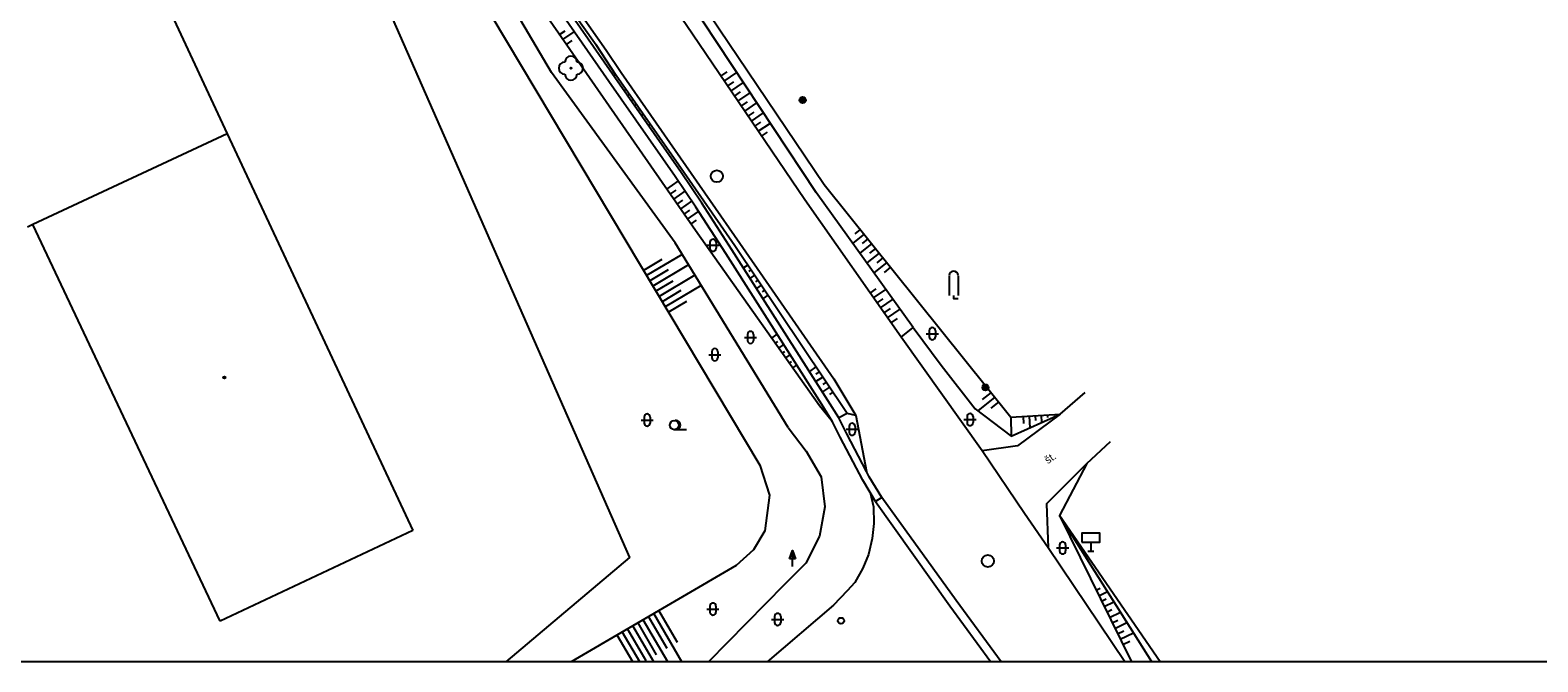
# Model space of a CAD drawing. Extents: x -596024 to -594475, y -1163820 to -1161957.
# Drawn here: x -595644.4 to -595520.1, y -1163820.2 to -1163768.1 of the extents above; entities that cross this region are included whole.
import ezdxf

# ---------------------------------------------------------------- set-up
doc = ezdxf.new("R2010")
doc.units = 0
for name, color, linetype in [('Level 10', 7, 'Continuous'), ('Level 11', 7, 'Continuous'), ('Level 14', 7, 'Continuous'), ('Level 15', 7, 'Continuous'), ('Level 22', 7, 'Continuous'), ('Level 25', 7, 'Continuous'), ('Level 27', 7, 'Continuous'), ('Level 28', 7, 'Continuous'), ('Level 34', 7, 'Continuous'), ('Level 36', 7, 'Continuous'), ('Level 39', 7, 'Continuous'), ('Level 40', 7, 'Continuous'), ('Level 5', 7, 'Continuous'), ('Level 7', 7, 'Continuous'), ('Vrstva 63', 7, 'Continuous')]:
    doc.layers.add(name, color=color, linetype=linetype)

msp = doc.modelspace()

# ---------------------------------------------------------------- linework, layer by layer
at = {"layer": 'Level 10'}
for p, q in [((-595554.17, -1163820.23), (-595560.5, -1163810.81)), ((-595578.18, -1163815.56), (-595583.65, -1163820.23))]:
    msp.add_line(p, q, dxfattribs=at)
for points in [[(-595612.3, -1163746.43), (-595608.29, -1163752.82), (-595604.18, -1163759.14), (-595599.98, -1163765.4), (-595596.94, -1163769.78), (-595595.68, -1163771.6)], [(-595572.61, -1163793.45), (-595580.56, -1163782.11), (-595590.34, -1163767.68), (-595599.74, -1163753.97)], [(-595595.68, -1163771.6), (-595585.92, -1163785.69), (-595578.15, -1163796.88), (-595576.35, -1163799.91)], [(-595565.92, -1163802.81), (-595572.61, -1163793.45)], [(-595576.35, -1163799.91), (-595575.48, -1163804.53)], [(-595560.5, -1163810.81), (-595562.43, -1163807.98), (-595565.92, -1163802.81)], [(-595575.17, -1163806.26), (-595574.9, -1163807.45), (-595574.86, -1163808.82), (-595575, -1163810.04), (-595575.29, -1163811.36), (-595575.76, -1163812.51), (-595576.43, -1163813.67), (-595577.05, -1163814.36), (-595578.18, -1163815.56)]]:
    msp.add_lwpolyline(points, dxfattribs=at)
at = {"layer": 'Level 11'}
for points in [[(-595577.76, -1163800.1), (-595578.65, -1163798.66), (-595586.56, -1163786.23), (-595589.04, -1163782.38), (-595590.75, -1163779.85), (-595596.22, -1163772.01), (-595605.83, -1163758.15)], [(-595578.28, -1163800.42), (-595579.15, -1163798.99), (-595587.06, -1163786.55), (-595589.54, -1163782.71), (-595591.25, -1163780.19), (-595596.72, -1163772.35), (-595606.33, -1163758.49)], [(-595559.51, -1163799.79), (-595557.45, -1163798.01)], [(-595575.17, -1163806.26), (-595575.77, -1163805.25), (-595577.64, -1163801.69), (-595578.28, -1163800.42)], [(-595575.48, -1163804.53), (-595577.1, -1163801.41), (-595577.76, -1163800.1)], [(-595559.51, -1163799.79), (-595563.03, -1163802.4), (-595565.92, -1163802.81)], [(-595557.31, -1163803.86), (-595555.36, -1163802.04)], [(-595557.31, -1163803.86), (-595560.63, -1163807.19), (-595560.5, -1163810.81)], [(-595557.31, -1163803.86), (-595559.57, -1163808.15)], [(-595574.21, -1163806.68), (-595575.25, -1163804.97), (-595575.48, -1163804.53)], [(-595574.73, -1163807), (-595575.17, -1163806.26)], [(-595574.21, -1163806.68), (-595574.73, -1163807)], [(-595564.36, -1163820.23), (-595568.07, -1163815.16), (-595574.21, -1163806.68)], [(-595574.73, -1163807), (-595568.6, -1163815.61), (-595565.23, -1163820.23)]]:
    msp.add_lwpolyline(points, dxfattribs=at)
at = {"layer": 'Level 14'}
for p, q in [((-595559.57, -1163808.15), (-595553.63, -1163820.23)), ((-595551.95, -1163820.23), (-595559.57, -1163808.15)), ((-595551.27, -1163820.23), (-595559.57, -1163808.15)), ((-595582.22, -1163813.86), (-595588.48, -1163820.23))]:
    msp.add_line(p, q, dxfattribs=at)
for points in [[(-595581.93, -1163800.9), (-595591.24, -1163785.67), (-595601.43, -1163771.62), (-595612.18, -1163753.34), (-595613.49, -1163751.11), (-595618.35, -1163742.56), (-595625.19, -1163730.6)], [(-595578.28, -1163800.42), (-595579.33, -1163799.1), (-595589.56, -1163784.65), (-595607.3, -1163759.08), (-595608.5, -1163757.06), (-595610.7, -1163753.34), (-595616.74, -1163743.13)], [(-595615.24, -1163742.49), (-595611.13, -1163749.37), (-595606.84, -1163756.15), (-595602.38, -1163762.8), (-595597.74, -1163769.34)], [(-595597.04, -1163754.06), (-595588.42, -1163766.82), (-595578.96, -1163780.85), (-595563.56, -1163800.04), (-595559.51, -1163799.79)], [(-595571.61, -1163792.64), (-595579.61, -1163781.51), (-595590.08, -1163765.66), (-595593.27, -1163761.65), (-595598.17, -1163754.88)], [(-595611.58, -1163760.28), (-595608.89, -1163762.74), (-595584.26, -1163803.99), (-595583.45, -1163806.47), (-595583.86, -1163809.41), (-595584.79, -1163810.99), (-595586.2, -1163812.27), (-595599.82, -1163820.23)], [(-595577.06, -1163799.73), (-595586.33, -1163785.9), (-595590.75, -1163779.54), (-595596.09, -1163771.86), (-595597.74, -1163769.34)], [(-595572.61, -1163793.45), (-595571.61, -1163792.64)], [(-595571.61, -1163792.64), (-595569.31, -1163795.74), (-595566.5, -1163799.36), (-595563.55, -1163801.61), (-595559.51, -1163799.79)], [(-595577.06, -1163799.73), (-595577.76, -1163800.1)], [(-595576.35, -1163799.91), (-595577.06, -1163799.73)], [(-595581.93, -1163800.9), (-595580.43, -1163802.84), (-595579.2, -1163804.96), (-595578.9, -1163807.43), (-595579.34, -1163809.87), (-595580.48, -1163812.08), (-595582.22, -1163813.86)]]:
    msp.add_lwpolyline(points, dxfattribs=at)
at = {"layer": 'Level 15'}
for p, q in [((-595591.84, -1163820.23), (-595593.87, -1163816.75)), ((-595590.68, -1163820.23), (-595593.01, -1163816.25)), ((-595594.74, -1163820.23), (-595596.03, -1163818.02)), ((-595594.16, -1163820.23), (-595595.6, -1163817.76)), ((-595593, -1163820.23), (-595594.74, -1163817.26))]:
    msp.add_line(p, q, dxfattribs=at)
for points in [[(-595600.78, -1163768.48), (-595600.31, -1163768.16)], [(-595600.49, -1163768.9), (-595599.56, -1163768.25)], [(-595600.21, -1163769.31), (-595599.74, -1163768.98)], [(-595587.48, -1163771.9), (-595586.95, -1163771.55)], [(-595587.2, -1163772.32), (-595586.15, -1163771.61)], [(-595595.3, -1163772.99), (-595595.38, -1163773.05)], [(-595586.92, -1163772.73), (-595586.4, -1163772.38)], [(-595586.64, -1163773.15), (-595585.6, -1163772.44)], [(-595586.36, -1163773.56), (-595585.84, -1163773.21)], [(-595586.07, -1163773.97), (-595585.05, -1163773.28)], [(-595595.02, -1163773.4), (-595595.18, -1163773.51)], [(-595594.73, -1163773.81), (-595594.81, -1163773.87)], [(-595594.45, -1163774.22), (-595594.6, -1163774.33)], [(-595585.79, -1163774.39), (-595585.28, -1163774.04)], [(-595585.51, -1163774.8), (-595584.5, -1163774.11)], [(-595594.16, -1163774.63), (-595594.24, -1163774.69)], [(-595593.88, -1163775.04), (-595594.03, -1163775.15)], [(-595593.59, -1163775.45), (-595593.67, -1163775.51)], [(-595585.23, -1163775.22), (-595584.73, -1163774.87)], [(-595584.95, -1163775.63), (-595583.95, -1163774.95)], [(-595584.67, -1163776.04), (-595584.17, -1163775.7)], [(-595584.39, -1163776.46), (-595583.39, -1163775.78)], [(-595593.31, -1163775.86), (-595593.46, -1163775.97)], [(-595584.11, -1163776.87), (-595583.62, -1163776.53)], [(-595591.93, -1163781.23), (-595590.98, -1163780.58)], [(-595591.65, -1163781.65), (-595591.17, -1163781.32)], [(-595591.36, -1163782.06), (-595590.42, -1163781.41)], [(-595591.07, -1163782.47), (-595590.61, -1163782.14)], [(-595590.79, -1163782.88), (-595589.86, -1163782.23)], [(-595590.51, -1163783.29), (-595590.04, -1163782.97)], [(-595590.22, -1163783.7), (-595589.31, -1163783.07)], [(-595589.94, -1163784.11), (-595589.49, -1163783.8)], [(-595575.67, -1163784.95), (-595576.6, -1163785.7)], [(-595575.98, -1163784.56), (-595576.44, -1163784.93)], [(-595575.04, -1163785.73), (-595576.02, -1163786.51)], [(-595575.36, -1163785.34), (-595575.83, -1163785.72)], [(-595590.66, -1163786.62), (-595593.59, -1163788.37)], [(-595574.42, -1163786.51), (-595575.43, -1163787.32)], [(-595574.73, -1163786.12), (-595575.23, -1163786.52)], [(-595574.11, -1163786.9), (-595574.62, -1163787.32)], [(-595592.34, -1163787.05), (-595593.84, -1163787.94)], [(-595591.82, -1163787.9), (-595593.33, -1163788.8)], [(-595590.14, -1163787.48), (-595593.07, -1163789.23)], [(-595585.26, -1163787.5), (-595585.6, -1163787.73)], [(-595584.98, -1163787.92), (-595585.16, -1163788.03)], [(-595573.79, -1163787.29), (-595574.85, -1163788.14)], [(-595573.48, -1163787.68), (-595574.02, -1163788.11)], [(-595591.42, -1163788.82), (-595592.82, -1163789.66)], [(-595589.61, -1163788.33), (-595592.56, -1163790.09)], [(-595589.09, -1163789.18), (-595592.05, -1163790.95)], [(-595584.7, -1163788.33), (-595585.06, -1163788.58)], [(-595584.42, -1163788.75), (-595584.61, -1163788.87)], [(-595584.14, -1163789.16), (-595584.53, -1163789.42)], [(-595575.17, -1163789.81), (-595574.66, -1163789.45)], [(-595574.88, -1163790.21), (-595573.87, -1163789.5)], [(-595590.76, -1163789.6), (-595592.3, -1163790.52)], [(-595590.31, -1163790.49), (-595591.79, -1163791.37)], [(-595583.87, -1163789.58), (-595584.06, -1163789.71)], [(-595583.59, -1163789.99), (-595583.99, -1163790.26)], [(-595574.59, -1163790.62), (-595574.08, -1163790.27)], [(-595574.3, -1163791.03), (-595573.28, -1163790.32)], [(-595574.02, -1163791.44), (-595573.5, -1163791.08)], [(-595573.73, -1163791.85), (-595572.7, -1163791.13)], [(-595573.44, -1163792.26), (-595572.92, -1163791.9)], [(-595583.27, -1163793.53), (-595582.83, -1163793.21)], [(-595582.98, -1163793.94), (-595582.77, -1163793.79)], [(-595582.7, -1163794.35), (-595582.29, -1163794.06)], [(-595582.41, -1163794.75), (-595582.21, -1163794.62)], [(-595582.12, -1163795.16), (-595581.75, -1163794.9)], [(-595581.83, -1163795.57), (-595581.66, -1163795.45)], [(-595581.54, -1163795.98), (-595581.21, -1163795.75)], [(-595579.63, -1163795.9), (-595580.17, -1163796.27)], [(-595579.07, -1163796.73), (-595579.64, -1163797.11)], [(-595579.35, -1163796.32), (-595579.63, -1163796.5)], [(-595578.51, -1163797.56), (-595579.1, -1163797.96)], [(-595578.79, -1163797.15), (-595579.08, -1163797.34)], [(-595578.23, -1163797.98), (-595578.53, -1163798.18)], [(-595565.2, -1163798), (-595565.93, -1163798.58)], [(-595564.89, -1163798.39), (-595566.29, -1163799.52)], [(-595564.57, -1163798.78), (-595565.23, -1163799.3)], [(-595563.56, -1163800.04), (-595563.55, -1163801.61)], [(-595562.56, -1163799.98), (-595562.53, -1163800.56)], [(-595562.06, -1163799.95), (-595562, -1163800.91)], [(-595561.56, -1163799.92), (-595561.54, -1163800.31)], [(-595561.06, -1163799.89), (-595561.03, -1163800.47)], [(-595560.57, -1163799.86), (-595560.55, -1163800.06)], [(-595556.54, -1163814.32), (-595556.21, -1163814.16)], [(-595556.32, -1163814.77), (-595555.61, -1163814.43)], [(-595556.1, -1163815.22), (-595555.72, -1163815.04)], [(-595555.88, -1163815.67), (-595555.07, -1163815.28)], [(-595591.9, -1163819.13), (-595593.44, -1163816.5)], [(-595591.04, -1163818.63), (-595592.58, -1163816)], [(-595555.65, -1163816.12), (-595555.23, -1163815.91)], [(-595555.43, -1163816.57), (-595554.54, -1163816.13)], [(-595555.21, -1163817.02), (-595554.74, -1163816.78)], [(-595593.63, -1163820.14), (-595595.17, -1163817.51)], [(-595592.77, -1163819.64), (-595594.3, -1163817.01)], [(-595554.99, -1163817.47), (-595554, -1163816.98)], [(-595554.77, -1163817.91), (-595554.25, -1163817.66)], [(-595554.55, -1163818.36), (-595553.47, -1163817.83)], [(-595554.33, -1163818.81), (-595553.76, -1163818.53)]]:
    msp.add_lwpolyline(points, dxfattribs=at)
at = {"layer": 'Level 22'}
msp.add_circle((-595599.83, -1163771.25), 0.05, dxfattribs=at)
for centre, start, end in [((-595600.33, -1163771.25), 90, 270), ((-595599.83, -1163770.75), 0, 180), ((-595599.33, -1163771.25), 270, 90), ((-595599.83, -1163771.75), 180, 0)]:
    msp.add_arc(centre, 0.5, start, end, dxfattribs=at)
at = {"layer": 'Level 25'}
for p, q in [((-595581.81, -1163811.72), (-595581.56, -1163811.04)), ((-595581.56, -1163811.72), (-595581.81, -1163811.72)), ((-595581.56, -1163812.37), (-595581.56, -1163811.72))]:
    msp.add_line(p, q, dxfattribs=at)
for points in [[(-595581.31, -1163811.72), (-595581.56, -1163811.72), (-595581.56, -1163811.04), (-595581.56, -1163811.04)], [(-595581.37, -1163811.68), (-595581.52, -1163811.68), (-595581.52, -1163811.27)], [(-595581.42, -1163811.64), (-595581.48, -1163811.64), (-595581.48, -1163811.49)]]:
    msp.add_lwpolyline(points, close=True, dxfattribs=at)
for centre, radius in [((-595580.73, -1163773.88), 0.25), ((-595580.73, -1163773.88), 0.2), ((-595580.73, -1163773.88), 0.15), ((-595580.73, -1163773.88), 0.1), ((-595580.73, -1163773.88), 0.05), ((-595565.66, -1163797.59), 0.25), ((-595565.66, -1163797.59), 0.2), ((-595565.66, -1163797.59), 0.15), ((-595565.66, -1163797.59), 0.1), ((-595565.66, -1163797.59), 0.05)]:
    msp.add_circle(centre, radius, dxfattribs=at)
at = {"layer": 'Level 27'}
for centre in [(-595587.8, -1163780.17), (-595565.47, -1163811.91)]:
    msp.add_circle(centre, 0.5, dxfattribs=at)
at = {"layer": 'Level 28'}
msp.add_circle((-595577.57, -1163816.84), 0.25, dxfattribs=at)
at = {"layer": 'Level 34'}
for p, q in [((-595556.97, -1163810.35), (-595556.97, -1163811.1)), ((-595557.22, -1163811.1), (-595556.72, -1163811.1))]:
    msp.add_line(p, q, dxfattribs=at)
msp.add_lwpolyline([(-595557.72, -1163810.35), (-595556.22, -1163810.35), (-595556.22, -1163809.6), (-595557.72, -1163809.6)], close=True, dxfattribs=at)
at = {"layer": 'Level 36'}
for p, q in [((-595588.37, -1163785.61), (-595588.37, -1163786.11)), ((-595587.87, -1163785.61), (-595587.87, -1163786.11)), ((-595588.62, -1163785.86), (-595587.62, -1163785.86)), ((-595568.66, -1163788.38), (-595568.66, -1163790)), ((-595567.91, -1163788.38), (-595567.91, -1163790)), ((-595585.28, -1163793.22), (-595585.28, -1163793.72)), ((-595584.78, -1163793.22), (-595584.78, -1163793.72)), ((-595570.54, -1163793.16), (-595569.54, -1163793.16)), ((-595570.29, -1163792.91), (-595570.29, -1163793.41)), ((-595569.79, -1163792.91), (-595569.79, -1163793.41)), ((-595585.53, -1163793.47), (-595584.53, -1163793.47)), ((-595588.47, -1163794.89), (-595587.47, -1163794.89)), ((-595588.22, -1163794.64), (-595588.22, -1163795.14)), ((-595587.72, -1163794.64), (-595587.72, -1163795.14)), ((-595594.05, -1163800.28), (-595593.05, -1163800.28)), ((-595593.8, -1163800.03), (-595593.8, -1163800.53)), ((-595593.3, -1163800.03), (-595593.3, -1163800.53)), ((-595567.43, -1163800.24), (-595566.43, -1163800.24)), ((-595567.18, -1163799.99), (-595567.18, -1163800.49)), ((-595566.68, -1163799.99), (-595566.68, -1163800.49)), ((-595591.31, -1163801.07), (-595590.31, -1163801.07)), ((-595577.15, -1163801.04), (-595576.15, -1163801.04)), ((-595576.9, -1163800.79), (-595576.9, -1163801.29)), ((-595576.4, -1163800.79), (-595576.4, -1163801.29)), ((-595559.55, -1163810.58), (-595559.55, -1163811.08)), ((-595559.05, -1163810.58), (-595559.05, -1163811.08)), ((-595559.8, -1163810.83), (-595558.8, -1163810.83)), ((-595588.63, -1163815.88), (-595587.63, -1163815.88)), ((-595588.38, -1163815.63), (-595588.38, -1163816.13)), ((-595587.88, -1163815.63), (-595587.88, -1163816.13)), ((-595583.29, -1163816.73), (-595582.29, -1163816.73)), ((-595583.04, -1163816.48), (-595583.04, -1163816.98)), ((-595582.54, -1163816.48), (-595582.54, -1163816.98))]:
    msp.add_line(p, q, dxfattribs=at)
msp.add_lwpolyline([(-595568.29, -1163790), (-595568.29, -1163790.25), (-595567.91, -1163790.25)], dxfattribs=at)
msp.add_circle((-595591.31, -1163800.7), 0.375, dxfattribs=at)
for centre, radius, start, end in [((-595588.12, -1163785.61), 0.25, 0, 180), ((-595588.12, -1163786.11), 0.25, 180, 0), ((-595568.29, -1163788.37), 0.375, 0, 180), ((-595585.03, -1163793.22), 0.25, 0, 180), ((-595570.04, -1163792.91), 0.25, 0, 180), ((-595587.97, -1163794.64), 0.25, 0, 180), ((-595585.03, -1163793.72), 0.25, 180, 0), ((-595570.04, -1163793.41), 0.25, 180, 0), ((-595587.97, -1163795.14), 0.25, 180, 0), ((-595593.55, -1163800.03), 0.25, 0, 180), ((-595593.55, -1163800.53), 0.25, 180, 0), ((-595591.18, -1163800.7), 0.375, 260.4059, 99.5941), ((-595576.65, -1163800.79), 0.25, 0, 180), ((-595566.93, -1163799.99), 0.25, 0, 180), ((-595566.93, -1163800.49), 0.25, 180, 0), ((-595576.65, -1163801.29), 0.25, 180, 0), ((-595559.3, -1163810.58), 0.25, 0, 180), ((-595559.3, -1163811.08), 0.25, 180, 0), ((-595588.13, -1163815.63), 0.25, 0, 180), ((-595588.13, -1163816.13), 0.25, 180, 0), ((-595582.79, -1163816.48), 0.25, 0, 180), ((-595582.79, -1163816.98), 0.25, 180, 0)]:
    msp.add_arc(centre, radius, start, end, dxfattribs=at)
at = {"layer": 'Level 39'}
for radius in [0.09, 0.0398]:
    msp.add_circle((-595628.4, -1163796.77), radius, dxfattribs=at)
at = {"layer": 'Level 5'}
for points in [[(-595643.81, -1163743.2), (-595632.96, -1163766.42), (-595628.17, -1163776.66)], [(-595628.17, -1163776.66), (-595644.18, -1163784.14)], [(-595628.17, -1163776.66), (-595612.86, -1163809.38)], [(-595644.18, -1163784.14), (-595644.64, -1163784.36)], [(-595628.74, -1163816.87), (-595644.18, -1163784.14)], [(-595612.86, -1163809.38), (-595628.74, -1163816.87)]]:
    msp.add_lwpolyline(points, dxfattribs=at)
at = {"layer": 'Level 7'}
msp.add_lwpolyline([(-595618.46, -1163758.23), (-595595, -1163811.63), (-595605.21, -1163820.23)], dxfattribs=at)
at = {"layer": 'Vrstva 63'}
msp.add_lwpolyline([(-594475.47, -1163820.23), (-596024.42, -1163820.23), (-596024.42, -1161956.88), (-594475.47, -1161956.88)], close=True, dxfattribs=at)

# ---------------------------------------------------------------- texts
at = {"layer": 'Level 40'}
msp.add_text('št.', height=0.65, rotation=34.44, dxfattribs=at).set_placement((-595560.52, -1163803.93))

doc.saveas('drawing.dxf')
